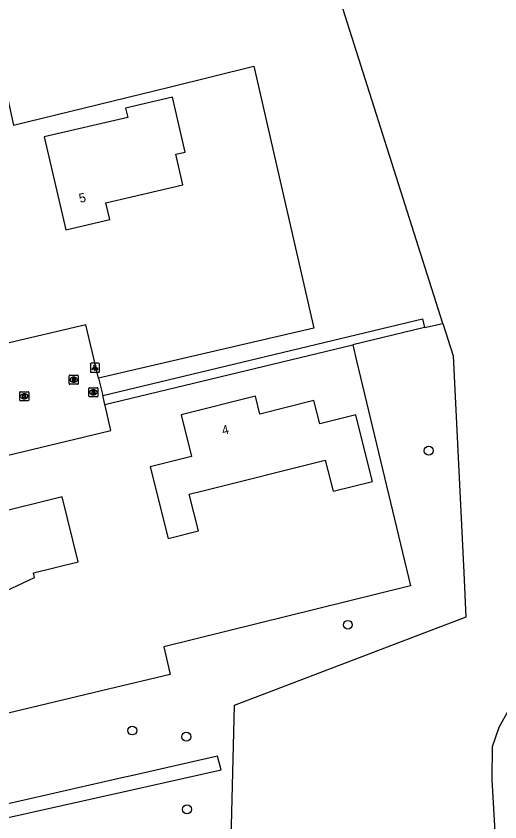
# Model space of a CAD drawing. Extents: x 162026 to 163499, y 387297 to 388169.
# Drawn here: x 163124.7 to 163177.9, y 387532.2 to 387620.7 of the extents above; entities that cross this region are included whole.
import ezdxf

# ---------------------------------------------------------------- set-up
doc = ezdxf.new("R2010")
doc.units = 0
for name, color, linetype in [('IMGEO_Boom', 7, 'Continuous'), ('IMGEO_Brandkraan', 7, 'Continuous'), ('IMGEO_Kolk', 7, 'Continuous'), ('IMGEO_Lichtpunt', 7, 'Continuous'), ('IMGEO_Loofbos', 7, 'Continuous'), ('IMGEO_Pand', 7, 'Continuous'), ('IMGEO_Pand_nummerreeks', 7, 'Continuous'), ('IMGEO_Rijbaan_lokaal_open', 7, 'Continuous'), ('IMGEO_Rioolput', 7, 'Continuous'), ('IMGEO_Voetpad_halfverhard', 7, 'Continuous'), ('IMGEO_Voetpad_open', 7, 'Continuous')]:
    doc.layers.add(name, color=color, linetype=linetype)

msp = doc.modelspace()

# ---------------------------------------------------------------- linework, layer by layer
at = {"layer": 'IMGEO_Boom'}
for centre in [(163170.089, 387572.972), (163161.192, 387553.843), (163137.484, 387542.23), (163143.429, 387541.553), (163143.5, 387533.57)]:
    msp.add_circle(centre, 0.489, dxfattribs=at)
at = {"layer": 'IMGEO_Brandkraan'}
for p, q in [((163132.71, 387578.966), (163132.71, 387579.818)), ((163132.785, 387579.892), (163133.637, 387579.892)), ((163133.198, 387579.672), (163133.223, 387579.672)), ((163133.711, 387579.818), (163133.711, 387578.966)), ((163133.637, 387578.892), (163132.785, 387578.892)), ((163133.221, 387579.112), (163133.196, 387579.112))]:
    msp.add_line(p, q, dxfattribs=at)
for points in [[(163132.71, 387578.966), (163132.71, 387579.818)], [(163132.785, 387579.892), (163133.637, 387579.892)], [(163133.711, 387579.818), (163133.711, 387578.966)], [(163133.637, 387578.892), (163132.785, 387578.892)], [(163133.058, 387579.592), (163133.058, 387579.192), (163133.271, 387579.192)], [(163133.289, 387579.592), (163133.058, 387579.592)], [(163133.237, 387579.511), (163133.183, 387579.511), (163133.183, 387579.435)], [(163133.183, 387579.435), (163133.236, 387579.435)], [(163133.245, 387579.359), (163133.183, 387579.359), (163133.183, 387579.278)], [(163133.183, 387579.278), (163133.245, 387579.278)]]:
    msp.add_lwpolyline(points, dxfattribs=at)
for centre, radius, start, end in [((163132.787, 387579.816), 0.0765, 91.55205, 178.44795), ((163132.787, 387579.816), 0.0765, 91.55205, 178.44795), ((163133.635, 387579.816), 0.0765, 1.55205, 88.44795), ((163133.635, 387579.816), 0.0765, 1.55205, 88.44795), ((163132.787, 387578.968), 0.0765, 181.55205, 268.44795), ((163132.787, 387578.968), 0.0765, 181.55205, 268.44795), ((163133.238, 387579.473), 0.0379, 267.82845, 90.93552), ((163133.246, 387579.318), 0.0404, 269.87594, 90.50774), ((163133.277, 387579.443), 0.251, 268.66757, 293.53466), ((163133.293, 387579.447), 0.145, 59.4692, 91.53667), ((163133.318, 387579.494), 0.0922, 285.51372, 58.15012), ((163133.323, 387579.302), 0.105, 301.31148, 78.98903), ((163133.635, 387578.968), 0.0765, 271.55205, 358.44795), ((163133.635, 387578.968), 0.0765, 271.55205, 358.44795)]:
    msp.add_arc(centre, radius, start, end, dxfattribs=at)
for centre, major_axis, ratio, start_param, end_param in [((163133.197, 387579.392), (-0.387, 0.002), 0.722429, 4.712389, 7.853982), ((163133.222, 387579.392), (-0.39, 0.002), 0.717154, 1.570796, 4.712389)]:
    msp.add_ellipse(centre, major_axis=major_axis, ratio=ratio, start_param=start_param, end_param=end_param, dxfattribs=at)
at = {"layer": 'IMGEO_Kolk'}
for p, q in [((163125.114, 387578.526), (163125.114, 387579.378)), ((163125.189, 387579.452), (163126.041, 387579.452)), ((163125.602, 387579.232), (163125.627, 387579.232)), ((163126.115, 387579.378), (163126.115, 387578.526)), ((163126.041, 387578.452), (163125.189, 387578.452)), ((163125.625, 387578.672), (163125.6, 387578.672))]:
    msp.add_line(p, q, dxfattribs=at)
for points in [[(163125.114, 387578.526), (163125.114, 387579.378)], [(163125.189, 387579.452), (163126.041, 387579.452)], [(163125.435, 387579.152), (163125.558, 387579.152), (163125.558, 387579.001), (163125.688, 387579.152), (163125.852, 387579.152), (163125.706, 387579.001), (163125.859, 387578.752), (163125.707, 387578.752), (163125.622, 387578.916), (163125.558, 387578.849), (163125.558, 387578.752), (163125.435, 387578.752), (163125.435, 387579.152)], [(163126.115, 387579.378), (163126.115, 387578.526)], [(163126.041, 387578.452), (163125.189, 387578.452)]]:
    msp.add_lwpolyline(points, dxfattribs=at)
for centre, start, end in [((163125.191, 387579.376), 91.55205, 178.44795), ((163125.191, 387579.376), 91.55205, 178.44795), ((163126.039, 387579.376), 1.55205, 88.44795), ((163126.039, 387579.376), 1.55205, 88.44795), ((163125.191, 387578.528), 181.55205, 268.44795), ((163125.191, 387578.528), 181.55205, 268.44795), ((163126.039, 387578.528), 271.55205, 358.44795), ((163126.039, 387578.528), 271.55205, 358.44795)]:
    msp.add_arc(centre, 0.0765, start, end, dxfattribs=at)
for centre, major_axis, ratio, start_param, end_param in [((163125.601, 387578.952), (-0.387, 0.002), 0.722429, 4.712389, 7.853982), ((163125.626, 387578.952), (-0.39, 0.002), 0.717154, 1.570796, 4.712389)]:
    msp.add_ellipse(centre, major_axis=major_axis, ratio=ratio, start_param=start_param, end_param=end_param, dxfattribs=at)
at = {"layer": 'IMGEO_Lichtpunt'}
for p, q in [((163132.876, 387582.488), (163132.876, 387581.681)), ((163132.876, 387582.488), (163132.876, 387581.681)), ((163133.778, 387582.583), (163132.97, 387582.583)), ((163133.778, 387582.583), (163132.97, 387582.583)), ((163133.872, 387581.681), (163133.872, 387582.488)), ((163133.872, 387581.681), (163133.872, 387582.488)), ((163132.97, 387581.587), (163133.778, 387581.587)), ((163132.97, 387581.587), (163133.778, 387581.587))]:
    msp.add_line(p, q, dxfattribs=at)
for points in [[(163133.25, 387582.152), (163133.289, 387582.124), (163133.101, 387581.862), (163133.063, 387581.889), (163133.25, 387582.152)], [(163133.352, 387582.104), (163133.399, 387582.104), (163133.399, 387581.782), (163133.352, 387581.782), (163133.352, 387582.104)], [(163133.462, 387582.124), (163133.5, 387582.151), (163133.687, 387581.889), (163133.648, 387581.861), (163133.462, 387582.124)]]:
    msp.add_lwpolyline(points, dxfattribs=at)
msp.add_circle((163133.375, 387582.286), 0.0994, dxfattribs=at)
for centre, start, end in [((163132.97, 387582.488), 90, 180), ((163132.97, 387582.488), 90, 180), ((163133.778, 387582.488), 0, 90), ((163133.778, 387582.488), 0, 90), ((163132.97, 387581.681), 180, 270), ((163132.97, 387581.681), 180, 270), ((163133.778, 387581.681), 270, 0), ((163133.778, 387581.681), 270, 360)]:
    msp.add_arc(centre, 0.0946, start, end, dxfattribs=at)
at = {"layer": 'IMGEO_Loofbos'}
for points in [[(163171.638, 387586.945), (163159.209, 387626.077), (163158.959, 387626.866)], [(163097.485, 387612.851), (163122.182, 387618.809), (163124.413, 387608.727), (163141.557, 387612.921), (163150.87, 387615.2), (163157.448, 387586.432), (163133.781, 387580.923)], [(163171.638, 387586.945), (163172.766, 387583.395), (163173.937, 387559.572), (163174.177, 387554.684), (163148.678, 387544.984), (163148.036, 387518.538), (163160.112, 387511.678), (163161.825, 387504.85)], [(163169.639, 387586.492), (163171.638, 387586.945)], [(163161.727, 387584.593), (163162.145, 387582.845), (163168.066, 387558.116), (163140.975, 387551.419), (163141.671, 387548.399), (163134.855, 387546.77), (163114.474, 387541.901)], [(163179.633, 387502.839), (163178.716, 387504.742), (163178.537, 387505.903), (163177.968, 387520.981), (163177.059, 387536.811), (163177.115, 387540.469), (163177.826, 387542.603), (163179.247, 387545.163), (163188.913, 387563.939), (163190.192, 387566.073), (163191.707, 387567.628), (163192.893, 387568.491), (163195.025, 387569.203), (163196.873, 387568.918), (163197.962, 387568.484), (163199.147, 387567.78), (163200.368, 387566.183), (163200.852, 387565.077), (163201.651, 387563.348), (163202.558, 387560.952), (163204.122, 387557.823), (163204.397, 387557.07)]]:
    msp.add_lwpolyline(points, dxfattribs=at)
at = {"layer": 'IMGEO_Pand'}
for points in [[(163135.011, 387598.358), (163134.584, 387600.183), (163143.049, 387602.162), (163142.262, 387605.527), (163143.315, 387605.773), (163141.903, 387611.814), (163136.747, 387610.609), (163136.987, 387609.584), (163127.787, 387607.434), (163130.173, 387597.227), (163135.011, 387598.358)], [(163144.769, 387564.155), (163143.758, 387568.185), (163145.235, 387568.555), (163158.715, 387571.935), (163159.57, 387568.52), (163163.886, 387569.601), (163163.273, 387572.046), (163162.057, 387576.895), (163158.098, 387575.903), (163157.454, 387578.473), (163151.519, 387576.985), (163151.023, 387578.962), (163142.853, 387576.914), (163143.998, 387572.349), (163139.47, 387571.214), (163141.448, 387563.323), (163144.769, 387564.155)], [(163119.265, 387554.491), (163118.792, 387556.374), (163123.628, 387557.587), (163126.73, 387559.054), (163126.608, 387559.539), (163131.555, 387560.779), (163129.766, 387567.916), (163122.088, 387565.991), (163121.73, 387567.421), (163115.958, 387565.975), (163116.466, 387563.948), (163113.073, 387563.098), (163115.017, 387555.335), (163118.411, 387556.185), (163118.861, 387554.39), (163119.265, 387554.491)]]:
    msp.add_lwpolyline(points, dxfattribs=at)
at = {"layer": 'IMGEO_Rijbaan_lokaal_open'}
for points in [[(163133.781, 387580.923), (163132.379, 387586.814), (163105.193, 387580.437)], [(163133.781, 387580.923), (163134.233, 387579.022)], [(163134.464, 387578.05), (163134.233, 387579.022)], [(163123.555, 387572.422), (163135.145, 387575.189), (163134.494, 387577.923), (163134.464, 387578.05)]]:
    msp.add_lwpolyline(points, dxfattribs=at)
at = {"layer": 'IMGEO_Rioolput'}
for p, q in [((163130.541, 387580.336), (163130.541, 387581.188)), ((163130.616, 387581.262), (163131.468, 387581.262)), ((163131.029, 387581.042), (163131.054, 387581.042)), ((163131.542, 387581.188), (163131.542, 387580.336)), ((163131.468, 387580.262), (163130.616, 387580.262)), ((163131.052, 387580.482), (163131.027, 387580.482))]:
    msp.add_line(p, q, dxfattribs=at)
for points in [[(163130.541, 387580.336), (163130.541, 387581.188)], [(163130.616, 387581.262), (163131.468, 387581.262)], [(163131.13, 387580.96), (163130.878, 387580.962), (163130.878, 387580.562)], [(163130.878, 387580.562), (163131.002, 387580.562), (163131.002, 387580.724), (163131.013, 387580.724)], [(163131.056, 387580.881), (163131.002, 387580.881), (163131.002, 387580.8)], [(163131.002, 387580.8), (163131.054, 387580.8)], [(163131.06, 387580.695), (163131.131, 387580.562), (163131.271, 387580.562), (163131.206, 387580.688)], [(163131.542, 387581.188), (163131.542, 387580.336)], [(163131.468, 387580.262), (163130.616, 387580.262)]]:
    msp.add_lwpolyline(points, dxfattribs=at)
for centre, radius, start, end in [((163130.618, 387581.186), 0.0765, 91.55205, 178.44795), ((163130.618, 387581.186), 0.0765, 91.55205, 178.44795), ((163131.012, 387580.671), 0.0533, 26.02933, 88.69889), ((163131.038, 387580.989), 0.19, 274.7715, 282.96867), ((163131.062, 387580.785), 0.0964, 77.00612, 93.18647), ((163131.076, 387580.842), 0.0378, 276.66336, 79.67722), ((163131.129, 387580.85), 0.109, 350.36119, 89.41601), ((163131.127, 387580.85), 0.112, 277.58423, 350.98172), ((163131.111, 387580.635), 0.108, 29.51342, 73.79051), ((163131.466, 387581.186), 0.0765, 1.55205, 88.44795), ((163131.466, 387581.186), 0.0765, 1.55205, 88.44795), ((163130.618, 387580.338), 0.0765, 181.55205, 268.44795), ((163130.618, 387580.338), 0.0765, 181.55205, 268.44795), ((163131.466, 387580.338), 0.0765, 271.55205, 358.44795), ((163131.466, 387580.338), 0.0765, 271.55205, 358.44795)]:
    msp.add_arc(centre, radius, start, end, dxfattribs=at)
for centre, major_axis, ratio, start_param, end_param in [((163131.028, 387580.762), (-0.387, 0.002), 0.722429, 4.712389, 7.853982), ((163131.053, 387580.762), (-0.39, 0.002), 0.717154, 1.570796, 4.712389)]:
    msp.add_ellipse(centre, major_axis=major_axis, ratio=ratio, start_param=start_param, end_param=end_param, dxfattribs=at)
at = {"layer": 'IMGEO_Voetpad_halfverhard'}
msp.add_lwpolyline([(163115.579, 387530.861), (163136.948, 387535.616), (163147.259, 387537.91), (163146.841, 387539.41), (163137.214, 387537.219), (163136.671, 387537.095), (163119.955, 387533.29)], dxfattribs=at)
at = {"layer": 'IMGEO_Voetpad_open'}
for points in [[(163134.233, 387579.022), (163169.405, 387587.463), (163169.639, 387586.492)], [(163169.639, 387586.492), (163161.727, 387584.593)], [(163134.464, 387578.05), (163161.727, 387584.593)]]:
    msp.add_lwpolyline(points, dxfattribs=at)

# ---------------------------------------------------------------- texts
at = {"layer": 'IMGEO_Pand_nummerreeks'}
for s, rotation, p in [('5', 13.15798, (163131.75, 387600.184)), ('4', 14.07254, (163147.468, 387574.69))]:
    msp.add_text(s, height=1, rotation=rotation, dxfattribs=at).set_placement(p)

doc.saveas('drawing.dxf')
